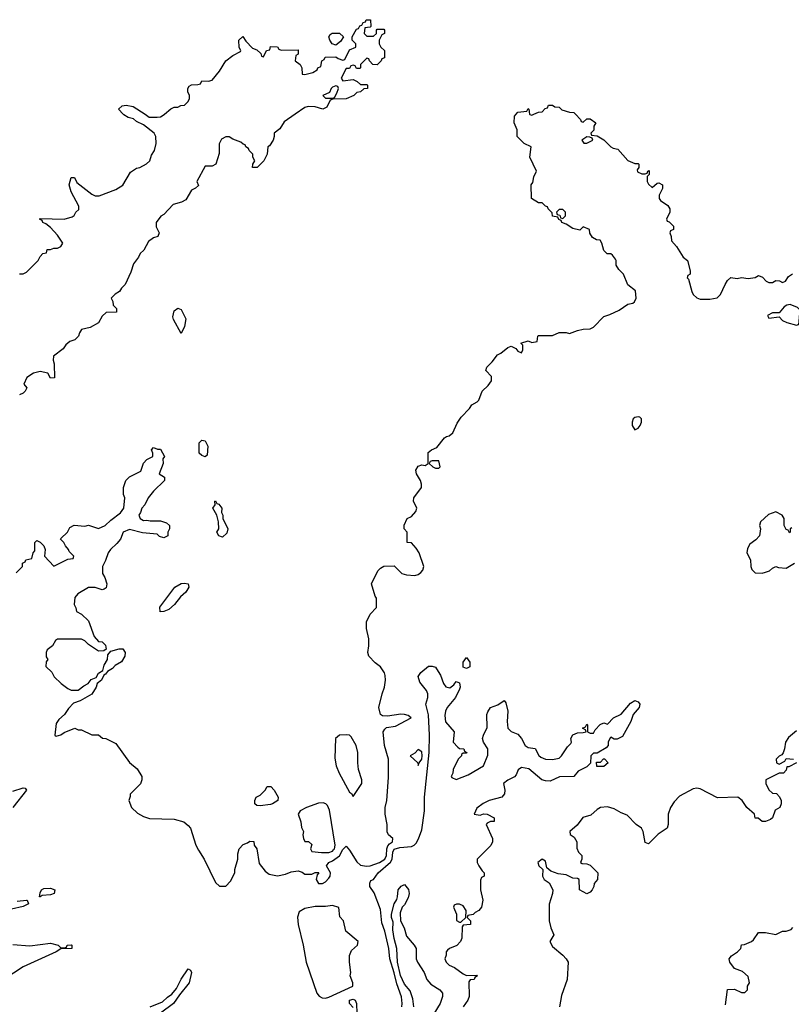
# Model space of a CAD drawing. Header units: inches. Extents: x 2380053 to 2584298, y 380219 to 546618.
# Tile 609 of 656: x 2520810 to 2525300, y 484825 to 490550. Entities that reach past the tile are written whole.
import ezdxf

# ---------------------------------------------------------------- set-up
doc = ezdxf.new("R2010")
doc.units = ezdxf.units.IN
doc.header["$MEASUREMENT"] = 0
doc.layers.add('C5428', color=7, linetype='Continuous')
doc.layers.add('C5429', color=7, linetype='Continuous')

msp = doc.modelspace()

# ---------------------------------------------------------------- linework, layer by layer
at = {"layer": 'C5428', "color": 2}
for points, elevation in [([(2520790, 487334), (2520826, 487370), (2520826, 487390), (2520842, 487398), (2520846, 487410), (2520882, 487418), (2520888, 487450), (2520898, 487462), (2520898, 487510), (2520910, 487522), (2520930, 487512), (2520951.3, 487490), (2520958, 487470), (2520954, 487430), (2521010, 487372), (2521090, 487414), (2521122, 487418), (2521126, 487430), (2521098, 487458), (2521095.3, 487470), (2521078, 487490), (2521068, 487510), (2521048, 487530), (2521050, 487534), (2521088, 487570), (2521103.1, 487596.9), (2521128.4, 487611.6), (2521190, 487604.7), (2521210, 487611), (2521270, 487591), (2521308.7, 487610), (2521340.1, 487639.9), (2521397.5, 487682.5), (2521417.2, 487710), (2521422, 487770), (2521415.3, 487790), (2521415.3, 487830), (2521428, 487870), (2521450, 487891.3), (2521514.6, 487925.4), (2521530, 487972), (2521550, 487992), (2521586, 488010), (2521586, 488030), (2521578, 488050), (2521590, 488062), (2521612.7, 488052.7), (2521630, 488052), (2521654, 488010), (2521643.6, 487996.4), (2521644.7, 487970), (2521622, 487910), (2521654, 487890), (2521654, 487870), (2521590, 487808), (2521558, 487770), (2521538, 487730), (2521521, 487710), (2521514.4, 487685.6), (2521504.7, 487670), (2521512, 487650), (2521530, 487638), (2521550, 487641), (2521570, 487636), (2521630, 487636), (2521665.4, 487625.4), (2521682, 487610), (2521682, 487590), (2521672, 487570), (2521671.6, 487548.4), (2521650, 487538), (2521624.7, 487544.7), (2521610, 487558), (2521525.6, 487565.6), (2521450, 487585.2), (2521412, 487570), (2521398, 487530), (2521376.3, 487503.7), (2521338, 487470), (2521324.7, 487450), (2521310, 487406), (2521292, 487370), (2521292, 487330), (2521306.4, 487306.4), (2521318, 487270), (2521312.7, 487247.3), (2521302, 487238), (2521290, 487235.3), (2521250, 487248.7), (2521210, 487248), (2521148.1, 487211.9), (2521131.3, 487190), (2521126.8, 487150), (2521138, 487130), (2521142, 487110), (2521170, 487094), (2521210, 487054), (2521243.6, 486963.6), (2521270, 486934), (2521290, 486932), (2521310, 486914), (2521314, 486890), (2521299.6, 486880.4), (2521270, 486878), (2521210, 486918), (2521190, 486938), (2521170, 486948), (2521030, 486948), (2521019.6, 486940.4), (2521002, 486910), (2520970, 486886), (2520964.7, 486870), (2520964.7, 486844.7), (2520974, 486830), (2520963.6, 486816.4), (2520962, 486790), (2520996.9, 486756.9), (2521012, 486730), (2521051.3, 486690), (2521090, 486662), (2521110, 486652), (2521150, 486652), (2521182.9, 486677.1), (2521208.7, 486690), (2521226.8, 486713.2), (2521255.1, 486724.9), (2521270, 486751), (2521294.6, 486765.4), (2521302.7, 486797.3), (2521322, 486830), (2521323.1, 486856.9), (2521341.2, 486878.8), (2521390, 486891.3), (2521410, 486892), (2521424, 486870), (2521423, 486850), (2521403.4, 486816.6), (2521365.3, 486794.7), (2521350, 486777.2), (2521320.5, 486759.5), (2521310, 486744), (2521300.7, 486739.3), (2521286, 486710), (2521262, 486690), (2521256, 486670), (2521230.7, 486629.3), (2521162, 486590), (2521124, 486576), (2521094, 486546), (2521071.3, 486510), (2521038, 486482), (2521022.8, 486457.2), (2521014, 486390), (2521023.6, 486383.6), (2521050, 486391.3), (2521070, 486404.7), (2521131.3, 486431.3), (2521150, 486422), (2521170, 486422), (2521230, 486392), (2521270, 486392), (2521292.7, 486372.7), (2521311.6, 486371.6), (2521370, 486342), (2521450, 486232), (2521494.8, 486194.8), (2521522, 486150), (2521522, 486130), (2521512.7, 486107.3), (2521452.7, 486047.3), (2521452.7, 486032.7), (2521444.7, 486010), (2521462, 485970), (2521496.9, 485936.9), (2521530, 485918), (2521565.4, 485905.4), (2521710, 485902), (2521765.4, 485885.4), (2521790, 485864.7), (2521804.7, 485850), (2521836, 485750), (2521850, 485722), (2521884.7, 485670), (2521950, 485534), (2521972.7, 485512.7), (2522010, 485512), (2522038, 485542), (2522062, 485590), (2522062, 485610), (2522079, 485670), (2522080.2, 485699.8), (2522088, 485730), (2522110, 485754), (2522136.4, 485763.6), (2522150, 485774), (2522172.7, 485772.7), (2522174, 485750), (2522191.3, 485730), (2522203.6, 485643.6), (2522238.8, 485598.8), (2522261.3, 485581.3), (2522310, 485573.1), (2522358, 485582), (2522390, 485594.9), (2522430, 485601), (2522454.4, 485594.4), (2522470, 485582), (2522510, 485582), (2522528.9, 485591.1), (2522550, 485592), (2522551.1, 485588.9), (2522542, 485578), (2522536, 485550), (2522550, 485527.3), (2522573.1, 485526.9), (2522590, 485537.3), (2522610, 485558.8), (2522617, 485570), (2522619.3, 485590), (2522595.3, 485630), (2522608.7, 485650), (2522630, 485659.1), (2522671.3, 485688.7), (2522690, 485726), (2522710, 485744.7), (2522730, 485721), (2522772.8, 485652.7), (2522793.9, 485633.9), (2522828, 485628), (2522850, 485631.3), (2522904.5, 485650), (2522935.1, 485670), (2522945.1, 485690), (2522947.4, 485730), (2522953.4, 485746.6), (2522961.4, 485758.6), (2522979.3, 485770), (2522981.2, 485790), (2522957, 485810), (2522948.3, 485828.3), (2522947.8, 485870), (2522938, 485930), (2522938, 485970), (2522946.6, 486010), (2522956.1, 486143.9), (2522957, 486250), (2522933, 486330), (2522926, 486410), (2522934.5, 486425.5), (2522945.6, 486434.4), (2522996.8, 486443.2), (2523089, 486490), (2523070, 486505.2), (2523050, 486511.1), (2523027.6, 486512.4), (2522950, 486499.6), (2522922.5, 486502.5), (2522909, 486510), (2522901.2, 486550), (2522919, 486630), (2522934, 486670), (2522939, 486710), (2522936.5, 486736.5), (2522932.9, 486752.9), (2522910, 486788), (2522878, 486810), (2522842, 486850), (2522835.3, 486870), (2522842, 486910), (2522842, 486950), (2522828.7, 487010), (2522828.7, 487050), (2522850, 487094), (2522887.3, 487132.7), (2522887.3, 487187.3), (2522878, 487198), (2522858, 487270), (2522894.6, 487345.4), (2522910, 487362), (2522930, 487372), (2522990, 487374), (2523034, 487330), (2523062, 487322), (2523110, 487318), (2523130, 487324.7), (2523144, 487336), (2523155.3, 487350), (2523162, 487370), (2523135.3, 487450), (2523118, 487478), (2523090, 487508), (2523066, 487510), (2523066, 487570), (2523048, 487590), (2523048.4, 487611.6), (2523066, 487650), (2523090, 487662), (2523115.3, 487690), (2523122, 487710), (2523102, 487750), (2523104, 487770), (2523149, 487830), (2523149.2, 487850), (2523142.7, 487870), (2523119, 487910), (2523115.3, 487930), (2523130, 487954), (2523150, 487962), (2523170, 487958), (2523188, 487970), (2523187.3, 488032.7), (2523206, 488050), (2523237.2, 488062.8), (2523282, 488118), (2523293.2, 488126.8), (2523310, 488131), (2523331.6, 488148.4), (2523355.1, 488204.9), (2523380.1, 488239.9), (2523428.7, 488290), (2523442, 488310), (2523472.5, 488327.5), (2523482, 488338), (2523502, 488390), (2523537.2, 488422.8), (2523555.3, 488450), (2523556.4, 488476.4), (2523522, 488510), (2523528.7, 488530), (2523560.2, 488559.8), (2523590, 488602), (2523610, 488612), (2523650, 488644.7), (2523670, 488652), (2523698, 488638), (2523710, 488622), (2523730, 488614), (2523738, 488630), (2523738, 488658), (2523726, 488670), (2523770, 488682), (2523790, 488674), (2523822, 488678), (2523826, 488710), (2523830, 488714), (2523910, 488714), (2523950, 488732), (2523990, 488732), (2524010, 488724.7), (2524056.4, 488743.6), (2524089, 488751), (2524130, 488752), (2524150, 488762), (2524210, 488824.7), (2524244.7, 488835.3), (2524298, 488862), (2524350, 488896), (2524378, 488902), (2524388, 488910), (2524398, 488930), (2524393.6, 488973.6), (2524349.3, 489009.3), (2524324, 489070), (2524297.5, 489097.5), (2524282, 489122), (2524282, 489150), (2524278, 489158), (2524260.4, 489180.4), (2524250, 489188), (2524229.1, 489189.1), (2524210, 489208), (2524198, 489250), (2524188, 489268), (2524166, 489270), (2524143.1, 489283.1), (2524128, 489308), (2524126, 489330), (2524090, 489346), (2524070, 489326), (2524030, 489335.3), (2523990, 489362), (2523966, 489370), (2523962, 489382), (2523948, 489388), (2523942, 489402), (2523910, 489408), (2523908, 489428), (2523886, 489450), (2523882, 489462), (2523870, 489466), (2523850, 489486), (2523830, 489486), (2523788, 489510), (2523786, 489590), (2523796.4, 489603.6), (2523803.1, 489636.9), (2523818, 489670), (2523778, 489750), (2523786, 489810), (2523746, 489830), (2523706, 489870), (2523706, 489910), (2523688, 489950), (2523688.7, 489990), (2523698.4, 490000)], 42), ([(2522414.1, 490000), (2522350, 489955.3), (2522323.6, 489916.4), (2522292, 489890), (2522292, 489870), (2522284.7, 489850), (2522263.6, 489816.4), (2522254, 489810), (2522251.3, 489768.7), (2522230.9, 489729.1), (2522192, 489690), (2522166, 489690), (2522168, 489710), (2522178, 489730), (2522168, 489750), (2522167.3, 489767.3), (2522146, 489790), (2522142, 489802), (2522126, 489810), (2522122, 489822), (2522110, 489826), (2522098, 489838), (2522050, 489855.3), (2522028.4, 489868.4), (2522010, 489868.7), (2521985.2, 489854.8), (2521971.6, 489828.4), (2521971.3, 489771.3), (2521950.9, 489709.1), (2521930, 489698), (2521890, 489698), (2521842, 489610), (2521850, 489586), (2521834, 489570), (2521810, 489558), (2521776.9, 489503.1), (2521751.1, 489488.9), (2521704, 489476), (2521650, 489418), (2521631.6, 489408.4), (2521604.7, 489370), (2521605.4, 489345.4), (2521622, 489310), (2521614, 489290), (2521590, 489282), (2521559.6, 489260.4), (2521532, 489210), (2521511.3, 489190), (2521502, 489170), (2521472, 489130), (2521458, 489082), (2521424.7, 489010), (2521402, 488990), (2521391.3, 488968.7), (2521366.4, 488953.6), (2521342, 488930), (2521351.6, 488911.6), (2521354, 488890), (2521374, 488870), (2521374, 488850), (2521312.7, 488847.3), (2521290, 488826), (2521270, 488788), (2521219.6, 488760.4), (2521170, 488748), (2521158, 488730), (2521152, 488710), (2521131, 488689), (2521102, 488678), (2521079.6, 488660.4), (2521063.6, 488636.4), (2521007.1, 488592.9), (2521004.7, 488570), (2521011.6, 488548.4), (2521012.7, 488467.3), (2520990, 488466), (2520974.6, 488494.6), (2520930, 488504), (2520890, 488495.3), (2520852, 488470), (2520834, 488430), (2520852, 488410), (2520842, 488390), (2520830, 488378), (2520810, 488368.7)], 42), ([(2520810, 489072), (2520830, 489072), (2520850, 489082), (2520918, 489150), (2520930, 489174), (2520946, 489190), (2520966, 489194), (2520970, 489214), (2520990, 489214), (2521010, 489222), (2521030, 489221), (2521050, 489232), (2521062, 489250), (2521030, 489298), (2520990, 489342), (2520963.1, 489363.1), (2520946, 489370), (2520942, 489382), (2520926, 489390), (2520930, 489394), (2521068.9, 489391.1), (2521116.4, 489403.6), (2521128.4, 489411.6), (2521138, 489430), (2521154, 489446), (2521154.6, 489465.4), (2521109.2, 489550), (2521099, 489590), (2521110, 489632), (2521130, 489632), (2521143.5, 489603.5), (2521230, 489536), (2521250, 489526.8), (2521273.6, 489526.4), (2521370, 489562.8), (2521410, 489587.3), (2521456, 489664), (2521490, 489686), (2521509.1, 489690.9), (2521548.9, 489711.1), (2521568, 489730), (2521578, 489762), (2521595.3, 489790), (2521604, 489830), (2521602.7, 489870), (2521592.7, 489890), (2521530, 489939), (2521490, 489959), (2521472.7, 489972.7), (2521441.2, 489981.2), (2521416.4, 489996.4), (2521413.1, 490000)], 42), ([(2521539.7, 490000), (2521564, 489984), (2521610, 489982.8), (2521630, 489986), (2521645.6, 489994.4), (2521652.4, 490000)], 42), ([(2523777.7, 490000), (2523778, 489998), (2523790, 489994), (2523803.1, 490000)], 42), ([(2524044, 490000), (2524074, 489970), (2524078, 489958), (2524090, 489954), (2524110, 489974), (2524130, 489974), (2524162, 489950), (2524152, 489930), (2524152, 489908), (2524134, 489890), (2524138, 489878), (2524170, 489874), (2524210, 489851.3), (2524251.1, 489811.1), (2524263.6, 489803.6), (2524290, 489798), (2524350, 489732), (2524390, 489714), (2524410, 489714), (2524414, 489710), (2524414, 489690), (2524403.6, 489676.4), (2524404.7, 489664.7), (2524430, 489654), (2524450, 489654), (2524462, 489658), (2524466, 489670), (2524472.7, 489672.7), (2524474, 489650), (2524462, 489638), (2524462, 489610), (2524470, 489594), (2524490, 489574), (2524520.4, 489599.6), (2524530, 489602), (2524550.7, 489590.7), (2524551.1, 489568.9), (2524532, 489530), (2524532, 489510), (2524539.6, 489499.6), (2524582, 489470), (2524594, 489450), (2524594, 489430), (2524574, 489390), (2524578, 489378), (2524590, 489374), (2524614, 489350), (2524614, 489330), (2524598, 489322), (2524594, 489310), (2524602, 489290), (2524603.6, 489263.6), (2524632, 489232), (2524672, 489170), (2524696, 489150), (2524711.3, 489090), (2524711.3, 489070), (2524698, 489062), (2524694, 489050), (2524702, 489042), (2524721, 488970), (2524730, 488952), (2524750, 488932), (2524770, 488926), (2524825.4, 488925.4), (2524868, 488932), (2524888.4, 488951.6), (2524915.3, 489010), (2524930, 489034), (2524948.4, 489051.6), (2524986, 489046), (2525010, 489051.3), (2525050, 489044.7), (2525090, 489052), (2525110, 489062), (2525132.7, 489052.7), (2525154, 489030), (2525170, 489022), (2525190, 489022), (2525210, 489034), (2525231.6, 489031.6), (2525250, 489022), (2525266, 489030), (2525283.1, 489056.9), (2525307.3, 489072.7)], 42), ([(2525303.6, 487596.4), (2525294, 487590), (2525294, 487570), (2525290, 487566), (2525282, 487582), (2525270, 487586), (2525258, 487610), (2525258, 487650), (2525248, 487670), (2525210, 487688.7), (2525166.8, 487673.2), (2525122, 487630), (2525116, 487610), (2525121, 487590), (2525116, 487550), (2525094.4, 487525.6), (2525059.6, 487500.4), (2525045.4, 487474.6), (2525042, 487450), (2525062, 487410), (2525064.7, 487370), (2525070, 487354), (2525090, 487334), (2525130, 487332), (2525150, 487338), (2525173.6, 487346.4), (2525190, 487362), (2525210, 487371.3), (2525225.4, 487365.4), (2525270, 487361), (2525318, 487390)], 42), ([(2523033.3, 484810), (2523036.9, 484830), (2523031.3, 484868.7), (2523004.5, 484944.5), (2522990, 485009.2), (2522964.2, 485090), (2522958.7, 485150), (2522935.6, 485250), (2522918, 485298), (2522910, 485377.2), (2522873.3, 485473.3), (2522848.7, 485510), (2522848, 485530), (2522854.6, 485545.4), (2522870, 485551.3), (2522897.2, 485590), (2522967.8, 485652.2), (2522977.8, 485670), (2522981.6, 485710), (2522990, 485726.7), (2523022.5, 485737.5), (2523090, 485742.2), (2523105.1, 485750), (2523117.7, 485762.3), (2523131.8, 485788.2), (2523150, 485838.8), (2523165.8, 485950), (2523166.8, 486030), (2523193.7, 486290), (2523194.3, 486390), (2523188.6, 486508.6), (2523173.2, 486570), (2523185.2, 486610), (2523185.2, 486630), (2523177.2, 486650), (2523138.6, 486698.6), (2523129.5, 486730.5), (2523145.4, 486754.6), (2523190, 486791.3), (2523210, 486792), (2523230, 486784.7), (2523235.9, 486775.9), (2523259.3, 486739.3), (2523277.3, 486690), (2523290, 486671), (2523314, 486666), (2523336.5, 486683.5), (2523350, 486702), (2523370, 486694), (2523374, 486670), (2523370, 486658), (2523346, 486610), (2523297.3, 486550), (2523287.7, 486530), (2523285.2, 486505.2), (2523288, 486468), (2523338, 486410), (2523332, 486350), (2523359.6, 486319.6), (2523370, 486312), (2523394, 486310), (2523398, 486298), (2523412, 486290), (2523410, 486286), (2523390, 486286), (2523382, 486278), (2523382, 486270), (2523362, 486250), (2523332, 486190), (2523331.6, 486168.4), (2523322, 486150), (2523324.7, 486144.7), (2523350, 486132), (2523420.2, 486159.8), (2523510, 486212), (2523533.6, 486273.6), (2523534, 486310), (2523509, 486349), (2523504, 486370), (2523509.2, 486390.8), (2523530, 486434), (2523529, 486510), (2523533.6, 486526.4), (2523550, 486551.3), (2523592.9, 486567.1), (2523630, 486591), (2523638.8, 486578.8), (2523650.6, 486530), (2523646.8, 486470), (2523651.3, 486430), (2523670.8, 486410.8), (2523710, 486396), (2523731, 486370), (2523752, 486330), (2523770, 486318), (2523810, 486312), (2523831.1, 486271.1), (2523842, 486262), (2523870.8, 486250.8), (2523910, 486248), (2523950, 486256), (2523964, 486270), (2523997.2, 486322.8), (2524018, 486342), (2524022, 486350), (2524018, 486370), (2524028.7, 486391.3), (2524056.4, 486403.6), (2524090, 486404.7), (2524106, 486410), (2524102, 486422), (2524086, 486430), (2524102, 486438), (2524110, 486454), (2524114, 486450), (2524114, 486410), (2524130, 486402), (2524150, 486402), (2524159, 486421), (2524187.3, 486452.7), (2524210, 486462), (2524230, 486454), (2524266, 486490), (2524310, 486512), (2524364.8, 486575.2), (2524390, 486590.7), (2524410, 486584.7), (2524418.8, 486570), (2524414.8, 486550), (2524381, 486510), (2524366, 486470), (2524317.1, 486382.9), (2524287.3, 486367.3), (2524270, 486366), (2524250, 486378), (2524245.4, 486374.6), (2524234, 486350), (2524234, 486330), (2524223.6, 486316.4), (2524170, 486286), (2524150, 486286), (2524134, 486270), (2524132.7, 486227.3), (2524110, 486206), (2524059.6, 486180.4), (2524034, 486150), (2523951.6, 486148.4), (2523896.9, 486123.1), (2523870, 486124), (2523848.7, 486130), (2523773.6, 486193.6), (2523730, 486202), (2523711.1, 486188.9), (2523699.8, 486160.2), (2523690, 486148), (2523650, 486128.7), (2523624.7, 486110), (2523634, 486070), (2523630.5, 486049.5), (2523616, 486030), (2523542, 486010), (2523506.4, 485993.6), (2523470, 485966), (2523454, 485930), (2523490, 485924.7), (2523510, 485932), (2523530, 485931.3), (2523572, 485910), (2523571.1, 485888.9), (2523550, 485888), (2523530, 485878), (2523524.7, 485870), (2523562, 485790), (2523562, 485770), (2523551.1, 485748.9), (2523472, 485670), (2523472, 485650), (2523482, 485630), (2523501, 485601), (2523514, 485590), (2523514, 485570), (2523498, 485562), (2523492.7, 485547.3), (2523491.3, 485490), (2523506, 485430), (2523498, 485390), (2523482, 485370), (2523460.7, 485359.3), (2523450, 485348), (2523418, 485342), (2523414, 485330), (2523434, 485310), (2523434, 485290), (2523390, 485286), (2523384.7, 485275.3), (2523382.8, 485210), (2523376, 485190), (2523353.7, 485166.3), (2523312, 485150), (2523299.8, 485140.2), (2523291.3, 485130), (2523291.3, 485110), (2523284.7, 485090), (2523292, 485070), (2523310, 485052), (2523339.8, 485039.8), (2523390, 485002), (2523410, 484992), (2523470, 484994), (2523474, 484990), (2523458, 484982), (2523454, 484970), (2523432, 484968), (2523424.7, 484955.3), (2523426, 484870), (2523418, 484850), (2523391.3, 484810)], 38), ([(2525330, 486415.3), (2525283.5, 486376.5), (2525266, 486350), (2525261, 486310), (2525252, 486288), (2525244.7, 486275.3), (2525230, 486268), (2525212, 486250), (2525214, 486230), (2525230, 486222), (2525262, 486238), (2525270, 486254), (2525314, 486250)], 42), ([(2525330.9, 486229.1), (2525286, 486206), (2525274, 486206), (2525270, 486186), (2525254, 486170), (2525230, 486168.7), (2525152, 486130), (2525151.3, 486110), (2525170, 486072), (2525190, 486052), (2525214, 486050), (2525232, 486032), (2525242, 486010), (2525242, 485990), (2525234, 485970), (2525206.8, 485953.2), (2525190.8, 485909.2), (2525179.8, 485900.2), (2525151.1, 485888.9), (2525130, 485888.7), (2525107.3, 485907.3), (2525090, 485908), (2525086, 485930), (2525042, 485970), (2525015.3, 486010), (2524990, 486029), (2524870, 486026), (2524770, 486079), (2524750, 486082), (2524730, 486079), (2524650, 486035.3), (2524618, 486002), (2524598, 485970), (2524584.7, 485930), (2524584.7, 485870), (2524578, 485850), (2524525.4, 485814.6), (2524470, 485758), (2524450, 485766), (2524438, 485830), (2524428, 485850), (2524398, 485870), (2524345.6, 485925.6), (2524310, 485939), (2524270, 485961.2), (2524230, 485974), (2524190, 485968.7), (2524170, 485958), (2524134.4, 485925.6), (2524088, 485912), (2524054, 485866), (2524012, 485830), (2524012.7, 485812.7), (2524036.9, 485796.9), (2524052, 485770), (2524052.7, 485732.7), (2524062, 485710), (2524082, 485690), (2524082, 485670), (2524074, 485650), (2524083.6, 485643.6), (2524110, 485642), (2524130, 485634), (2524174, 485590), (2524172, 485550), (2524152.7, 485527.3), (2524152, 485510), (2524142, 485490), (2524130, 485478), (2524110, 485468), (2524068, 485490), (2524066, 485550), (2524056.4, 485556.4), (2524030, 485558), (2523990, 485578), (2523943.1, 485583.1), (2523900.2, 485600.2), (2523878, 485618), (2523870, 485658), (2523850, 485668.7), (2523826, 485650), (2523832, 485630), (2523854, 485610), (2523852, 485570), (2523862, 485550), (2523891.1, 485531.1), (2523912, 485490), (2523911.3, 485470), (2523891.6, 485408.4), (2523891.1, 485311.1), (2523901, 485270), (2523918, 485230), (2523896, 485190), (2523910, 485161), (2523971.3, 485110), (2523990.6, 485090.6), (2524001, 485070), (2523996, 484970), (2523963.4, 484876.6), (2523950.6, 484810)], 42), ([(2520770, 486064), (2520830, 486084.7), (2520842, 486082), (2520850.9, 486070.9), (2520770, 485969.2)], 38), ([(2523104, 484810), (2523098, 484858), (2523082.7, 484902.7), (2523050, 484942), (2523026.4, 484993.6), (2523009.8, 485070.2), (2523004.7, 485150), (2522990, 485208), (2522982.4, 485257.6), (2522982.7, 485302.7), (2522974, 485330), (2522974, 485350), (2522988.7, 485410), (2523005.2, 485434.8), (2523009.2, 485450), (2523013.2, 485490), (2523030, 485512), (2523050, 485522), (2523072.8, 485492.8), (2523076.3, 485470), (2523070, 485444), (2523050, 485404), (2523036, 485390), (2523023.5, 485356.5), (2523026, 485310), (2523048, 485270), (2523060.7, 485220.7), (2523106, 485170), (2523118, 485150), (2523117.3, 485090), (2523124.9, 485070), (2523164.9, 485010), (2523179.1, 484970), (2523202.3, 484942.3), (2523256, 484910), (2523270.7, 484890), (2523270.6, 484870), (2523258, 484830), (2523220.4, 484770)], 34), ([(2520796, 485424), (2520850.5, 485430.5), (2520854, 485430), (2520862, 485410), (2520830, 485394), (2520762.4, 485377.6)], 38), ([(2524918, 484822), (2524930, 484912), (2524970, 484914), (2525010, 484894), (2525030, 484894), (2525046, 484910), (2525046, 484930), (2525058, 484950), (2525050, 484986), (2525016, 485016), (2524970, 485034), (2524942, 485070), (2524938, 485090), (2524953.2, 485106.8), (2524988, 485130), (2525006, 485150), (2525010, 485172), (2525027.3, 485172.7), (2525068.9, 485191.1), (2525080.4, 485199.6), (2525110, 485242), (2525150, 485242), (2525210, 485231.3), (2525250, 485251.3), (2525270, 485251.3), (2525299, 485261), (2525310, 485272)], 42), ([(2520770, 485173.4), (2520870, 485164.9), (2520990, 485180.7), (2521034, 485170), (2521050, 485154), (2521070, 485154), (2521082, 485158), (2521086, 485170), (2521110, 485171.3), (2521114, 485170), (2521114, 485150), (2521050, 485148), (2521022, 485130), (2520830, 485042.7), (2520718, 484970)], 38), ([(2521570, 484810.7), (2521641.2, 484838.8), (2521670, 484866.8), (2521696, 484884), (2521722, 484918), (2521750, 484971.3), (2521790, 485032), (2521803.6, 485023.6), (2521810.7, 485010), (2521796.3, 484950), (2521739.8, 484880.2), (2521706, 484830), (2521630, 484773.2)], 38), ([(2522750, 484806), (2522728.7, 484830), (2522728.7, 484850), (2522750, 484856), (2522762, 484850), (2522770.7, 484829.3), (2522772, 484772)], 38)]:
    msp.add_lwpolyline(points, dxfattribs=dict(at, elevation=elevation))
for points, elevation in [([(2524110, 489868), (2524082, 489850), (2524092.7, 489832.7), (2524110, 489832), (2524130, 489842), (2524146, 489850), (2524142, 489862), (2524127.3, 489867.3)], 42), ([(2523970, 489446), (2523950, 489446), (2523934, 489430), (2523938, 489418), (2523952.7, 489412.7), (2523958, 489398), (2523970, 489394), (2523986, 489410), (2523986, 489430)], 42), ([(2525294, 488894), (2525274, 488890), (2525259.6, 488880.4), (2525230, 488846), (2525190, 488846), (2525162, 488830), (2525170, 488814), (2525230, 488822), (2525250, 488802), (2525274, 488790), (2525330, 488774), (2525342, 488778), (2525346, 488790), (2525347.3, 488827.3), (2525358, 488850), (2525356.4, 488856.4), (2525336.4, 488876.4)], 42), ([(2521750, 488726), (2521706, 488806), (2521702.4, 488822.4), (2521710, 488858), (2521730, 488872), (2521750, 488864.7), (2521778, 488810), (2521770, 488766)], 42), ([(2524410, 488241.2), (2524390, 488237.2), (2524381, 488230), (2524374.8, 488210), (2524374.8, 488190), (2524390, 488166), (2524410, 488176), (2524421.2, 488190), (2524429, 488210), (2524428.9, 488228.9), (2524418.6, 488238.6)], 42), ([(2521890, 488008.7), (2521870, 488015.3), (2521855.3, 488030), (2521855.3, 488090), (2521870, 488104.7), (2521890, 488102), (2521904.7, 488070), (2521902, 488018)], 42), ([(2523250, 487986), (2523210, 487986), (2523198, 487982), (2523194, 487970), (2523214, 487950), (2523230, 487942), (2523250, 487942), (2523258, 487950)], 42), ([(2521990, 487542), (2521970, 487548.7), (2521957.2, 487570), (2521969, 487590), (2521968, 487630), (2521958, 487670), (2521934, 487710), (2521948, 487730), (2521946, 487750), (2521950, 487752), (2521958, 487738), (2521970, 487734), (2521986, 487710), (2521984.7, 487684.7), (2521992, 487670), (2521992, 487650), (2522022, 487590), (2522015.3, 487564.7)], 42), ([(2521628, 487108), (2521625.6, 487134.4), (2521714, 487250), (2521750, 487271), (2521770, 487274.8), (2521790.7, 487270.7), (2521794.8, 487250), (2521778, 487222), (2521746.2, 487193.8), (2521711, 487150), (2521678.4, 487121.6), (2521650, 487108.7)], 42), ([(2523410, 486778), (2523390, 486786), (2523390, 486814), (2523410, 486842), (2523430, 486814), (2523430, 486788)], 38), ([(2522712, 486392), (2522670.6, 486389.4), (2522648, 486370), (2522644.1, 486255.9), (2522652.2, 486212.2), (2522669, 486169), (2522730, 486058), (2522742, 486050), (2522750, 486034), (2522801.2, 486110), (2522801.2, 486130), (2522781.2, 486190), (2522777.2, 486230), (2522779, 486290), (2522768.7, 486330), (2522740.2, 486380.2), (2522729.2, 486389.2)], 46), ([(2523130, 486306), (2523110, 486285.2), (2523082, 486270), (2523127.3, 486230), (2523130, 486214), (2523134, 486230), (2523150, 486251.3), (2523152.9, 486270), (2523150, 486294)], 42), ([(2524210, 486208), (2524168.4, 486208.4), (2524167.3, 486232.7), (2524190, 486234), (2524207.3, 486252.7), (2524212.7, 486252.7), (2524234, 486230)], 38), ([(2522210, 485979), (2522190, 485982), (2522178, 485990), (2522178, 486010), (2522186, 486030), (2522210, 486042), (2522238, 486070), (2522250, 486091.3), (2522271.1, 486091.1), (2522290.9, 486070.9), (2522314, 486030), (2522312, 486010), (2522282, 485990), (2522270, 485987)], 42), ([(2522576.4, 485996.4), (2522550, 485994.8), (2522478.8, 485970), (2522442.8, 485950), (2522431, 485930), (2522446, 485886), (2522450, 485854), (2522462, 485830), (2522458, 485810), (2522461, 485790), (2522470, 485772), (2522491.6, 485771.6), (2522510, 485754), (2522502, 485730), (2522510, 485714), (2522567.1, 485707.1), (2522610, 485708), (2522630, 485714.9), (2522637.4, 485722.6), (2522643.1, 485730), (2522646, 485750), (2522613.4, 485953.4), (2522601.8, 485981.8), (2522591.8, 485991.8)], 46), ([(2520930, 485449.2), (2520926, 485450), (2520930, 485474), (2520938, 485490), (2520950, 485498), (2520990, 485501), (2521014, 485490), (2521010.7, 485469.3), (2520990, 485461.2), (2520942, 485458)], 38), ([(2523370, 485408), (2523352.7, 485407.3), (2523338, 485402), (2523334, 485390), (2523352, 485350), (2523352.7, 485312.7), (2523370, 485302), (2523378, 485302), (2523406, 485330), (2523408, 485370), (2523390, 485398)], 38), ([(2522630, 485399), (2522590, 485393.2), (2522530, 485394.5), (2522470, 485381.6), (2522437.1, 485362.9), (2522427.9, 485332.1), (2522430.4, 485290), (2522460.4, 485170), (2522478, 485070), (2522539.5, 484890), (2522553.3, 484873.3), (2522570, 484863.1), (2522590, 484861.5), (2522610, 484866.5), (2522749, 484930), (2522749, 484950), (2522733.2, 484990), (2522737.2, 485010), (2522728.7, 485070), (2522728.9, 485108.9), (2522742, 485138), (2522777, 485170), (2522779.3, 485190), (2522708, 485250), (2522695.3, 485310), (2522673.6, 485333.6), (2522668.4, 485388.4)], 42)]:
    msp.add_lwpolyline(points, close=True, dxfattribs=dict(at, elevation=elevation))
at = {"layer": 'C5429', "color": 2, "elevation": 42}
for points in [[(2521652.4, 490000), (2521690, 490031.3), (2521710, 490042), (2521730, 490042), (2521748.4, 490051.6), (2521770, 490054), (2521788.4, 490071.6), (2521798, 490090), (2521798, 490110), (2521788, 490130), (2521788, 490150), (2521796.4, 490163.6), (2521810, 490171.3), (2521847.3, 490172.7), (2521862, 490178), (2521870, 490194), (2521910, 490192), (2521930, 490198), (2521974, 490250), (2522009.3, 490310.7), (2522050, 490342), (2522095.3, 490364.7), (2522098, 490370), (2522088, 490388), (2522086, 490430), (2522108.4, 490451.6), (2522125.4, 490425.4), (2522165.4, 490385.4), (2522190, 490374), (2522212.7, 490352.7), (2522218, 490338), (2522230, 490334), (2522246, 490370), (2522266, 490374), (2522270, 490394), (2522310, 490392), (2522318, 490378), (2522332, 490372), (2522430, 490374), (2522431.1, 490348.9), (2522418, 490342), (2522414, 490310), (2522442, 490290), (2522451.3, 490270), (2522454, 490234), (2522470, 490232), (2522516.4, 490243.6), (2522542, 490258), (2522546, 490270), (2522562, 490278), (2522568, 490310), (2522582, 490318), (2522588.4, 490331.6), (2522650, 490334), (2522663.6, 490323.6), (2522690, 490314), (2522702, 490318), (2522730, 490374), (2522766, 490390), (2522766, 490410), (2522746, 490430), (2522746, 490450), (2522770, 490494), (2522782, 490498), (2522790, 490514), (2522802, 490518), (2522810, 490534), (2522822, 490538), (2522826, 490550), (2522852, 490550), (2522854, 490510), (2522850, 490506), (2522818, 490502), (2522814, 490470), (2522830, 490454), (2522870, 490454), (2522886, 490470), (2522886, 490490), (2522890, 490494), (2522930, 490494), (2522934, 490490), (2522934, 490470), (2522918, 490462), (2522902, 490430), (2522902, 490410), (2522912, 490390), (2522934, 490370), (2522932.7, 490327.3), (2522918, 490322), (2522914, 490310), (2522890, 490288), (2522866, 490290), (2522846, 490310), (2522842, 490322), (2522830, 490326), (2522794, 490290), (2522794, 490270), (2522790, 490266), (2522770, 490266), (2522762, 490282), (2522750, 490286), (2522738, 490282), (2522730, 490266), (2522710, 490266), (2522682, 490210), (2522690, 490194), (2522750, 490202), (2522774, 490190), (2522792.7, 490172.7), (2522830, 490174), (2522834, 490170), (2522834, 490150), (2522812.7, 490147.3), (2522794, 490130), (2522772.7, 490127.3), (2522754, 490110), (2522711.1, 490088.9), (2522632.7, 490087.3), (2522618, 490082), (2522598, 490042), (2522574, 490030), (2522530, 490044), (2522490, 490045.2), (2522470, 490039), (2522414.1, 490000)], [(2521413.1, 490000), (2521386, 490030), (2521406, 490050), (2521430, 490054), (2521470, 490046), (2521539.7, 490000)], [(2523803.1, 490000), (2523828.4, 490011.6), (2523850, 490014), (2523867.3, 490032.7), (2523882, 490038), (2523887.3, 490052.7), (2523910, 490054), (2523923.6, 490043.6), (2523950, 490042), (2523966, 490026), (2524010, 490012), (2524034, 490010), (2524044, 490000)], [(2523698.4, 490000), (2523710, 490012), (2523762, 490018), (2523770, 490034), (2523774, 490030), (2523777.7, 490000)]]:
    msp.add_lwpolyline(points, dxfattribs=at)
for points in [[(2522650, 490402), (2522628.9, 490408.9), (2522615.3, 490430), (2522608.9, 490451.1), (2522616.4, 490463.6), (2522628.9, 490471.1), (2522672, 490472), (2522694, 490450), (2522676.9, 490423.1)], [(2522650, 490166), (2522630, 490158), (2522622, 490150), (2522612.7, 490127.3), (2522574, 490110), (2522590, 490094), (2522630, 490094), (2522642, 490098), (2522656.4, 490123.6), (2522666, 490150), (2522662, 490162)]]:
    msp.add_lwpolyline(points, close=True, dxfattribs=at)

doc.saveas('drawing.dxf')
